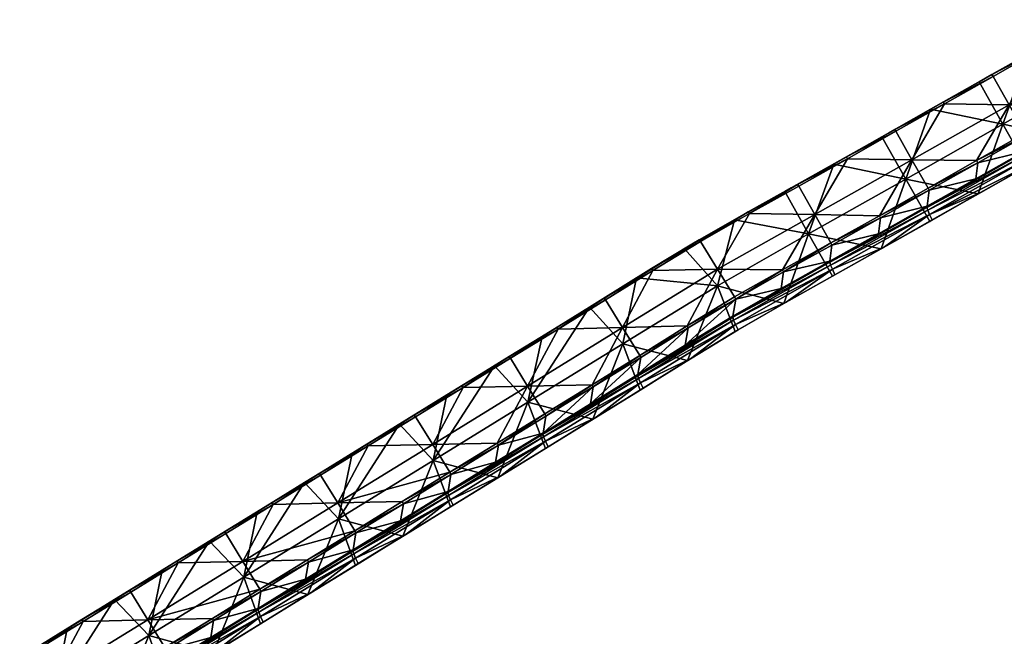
# Model space of a CAD drawing. Header units: millimetres. Extents: x 93711086 to 93775423, y 1247239064 to 1247319365.
# Tile 374 of 656: x 93766307 to 93770837, y 1247267204 to 1247270040. Entities that reach past the tile are written whole.
import ezdxf

# ---------------------------------------------------------------- set-up
doc = ezdxf.new("R2010")
doc.units = ezdxf.units.MM
doc.layers.add('SVV_Betong', color=7, linetype='Continuous')

# ---------------------------------------------------------------- blocks, each defined once
blk = doc.blocks.new('1219a8cb-97fc-4d6e-b134-5a7738882d6d')
at = {"color": 0, "transparency": 16777216}
mesh = blk.add_polyface(dxfattribs=at)
corners = [(93770937.9, 1247269508.4, 4690.7), (93770928.9, 1247269434.4, 4073.3), (93771152.5, 1247269560.6, 4054.9), (93771161.5, 1247269634.6, 4672.3), (93770933.1, 1247269518.4, 4700.7), (93771156.7, 1247269644.5, 4682.3), (93770859.4, 1247269648.9, 4700.7), (93770709.7, 1247269392.3, 4719), (93771380.2, 1247269770.8, 4663.9), (93771306.5, 1247269901.4, 4663.9), (93771009.3, 1247269905.7, 4682.3), (93770561.9, 1247269653.4, 4719), (93770412.3, 1247269396.5, 4737.4), (93770785.7, 1247269779.5, 4700.7), (93770556.4, 1247269661.7, 4709), (93770780.1, 1247269787.9, 4690.7), (93771003.7, 1247269914.1, 4672.3), (93771232.8, 1247270032, 4663.9), (93771227.2, 1247270040.3, 4653.9), (93770750.6, 1247269771.2, 4216.9), (93771197.7, 1247270023.7, 4180.1), (93770944.7, 1247269880.8, 3724.7), (93770497, 1247269628.1, 3761.5), (93770303.5, 1247269518.8, 4253.7), (93771168.1, 1247270007, 3706.3), (93770721, 1247269754.5, 3743.1), (93770830.9, 1247269559.9, 3743.1), (93771278, 1247269812.3, 3706.3), (93771164.4, 1247269491.5, 3724.7), (93771387.2, 1247269649.5, 3916.8), (93770932, 1247269417, 3990.5), (93770940.1, 1247269397.1, 3953.5), (93771379.1, 1247269669.4, 3953.7), (93770928.2, 1247269429.6, 4031.2)]
mesh.append_faces([[corners[k] for k in face] for face in [(6, 4, 5, 6), (4, 6, 7, 4), (10, 6, 9, 10), (6, 11, 12, 6), (13, 11, 6, 13), (10, 13, 6, 10), (15, 19, 14, 15), (18, 20, 16, 18), (21, 19, 20, 21), (19, 22, 23, 19), (24, 21, 20, 24), (25, 22, 19, 25), (21, 25, 19, 21), (25, 26, 22, 25), (24, 27, 21, 24), (28, 26, 27, 28)]], dxfattribs={"color": 0})
mesh.append_faces([[corners[k] for k in face] for face in [(0, 2, 3, 0), (4, 3, 5, 4), (6, 8, 9, 6), (14, 13, 15, 14), (15, 10, 16, 15), (16, 17, 18, 16), (19, 16, 20, 19), (23, 14, 19, 23), (26, 21, 27, 26), (29, 30, 31, 29), (32, 33, 30, 32)]], dxfattribs={"vtx0": -1, "color": 0})
mesh.append_faces([[corners[k] for k in face] for face in [(0, 1, 2, 0), (4, 0, 3, 4), (6, 5, 8, 6), (14, 11, 13, 14), (15, 13, 10, 15), (16, 10, 17, 16), (19, 15, 16, 19), (26, 25, 21, 26)]], dxfattribs={"vtx2": -1, "vtx3": -1, "color": 0})
mesh = blk.add_polyface(dxfattribs=at)
corners = [(93769885.9, 1247269283, 4764.2), (93770110.3, 1247269409.1, 4746), (93769856.4, 1247269266.4, 4290.4), (93769826.8, 1247269249.7, 3816.7), (93770052.1, 1247269376.6, 3798.4), (93769936.7, 1247269055.1, 3816.7), (93770267, 1247269129, 4746), (93770258.4, 1247269055.4, 4128.5), (93770481.9, 1247269182, 4110), (93770490.8, 1247269256, 4727.5), (93770262.3, 1247269139, 4756), (93770486, 1247269265.9, 4737.4), (93770412.3, 1247269396.5, 4737.4), (93769965.2, 1247269144.1, 4774.2), (93770039, 1247269013.5, 4774.2), (93770115.8, 1247269400.7, 4756), (93770338.6, 1247269527.1, 4737.4), (93769891.5, 1247269274.7, 4774.2), (93769664.5, 1247269148.9, 4791.9), (93770561.9, 1247269653.4, 4719), (93770333, 1247269535.5, 4727.5), (93770556.4, 1247269661.7, 4709), (93769658.7, 1247269157.1, 4781.9), (93770303.5, 1247269518.8, 4253.7), (93770273.9, 1247269502.1, 3779.9), (93770497, 1247269628.1, 3761.5), (93770383.8, 1247269307.5, 3779.9), (93770493.7, 1247269112.9, 3779.9), (93770270.4, 1247268986.5, 3798.4), (93770481.1, 1247269177.2, 4068), (93770493.1, 1247269144.7, 3990.3), (93770484.9, 1247269164.5, 4027.3), (93770037.8, 1247268912.1, 4064), (93770034, 1247268924.8, 4104.8)]
mesh.append_faces([[corners[k] for k in face] for face in [(0, 1, 2, 0), (3, 4, 5, 3), (11, 12, 10, 11), (15, 13, 12, 15), (16, 15, 12, 16), (17, 18, 13, 17), (15, 17, 13, 15), (19, 16, 12, 19), (0, 2, 22, 0), (20, 23, 1, 20), (2, 1, 23, 2), (4, 2, 23, 4), (24, 4, 23, 24), (4, 3, 2, 4), (25, 24, 23, 25), (24, 26, 4, 24), (5, 4, 26, 5), (27, 28, 26, 27), (8, 7, 29, 8)]], dxfattribs={"color": 0})
mesh.append_faces([[corners[k] for k in face] for face in [(6, 8, 9, 6), (10, 9, 11, 10), (13, 10, 12, 13), (1, 16, 20, 1), (0, 15, 1, 0), (20, 19, 21, 20)]], dxfattribs={"vtx0": -1, "color": 0})
mesh.append_faces([[corners[k] for k in face] for face in [(6, 7, 8, 6), (10, 6, 9, 10), (13, 14, 10, 13), (1, 15, 16, 1), (0, 17, 15, 0), (20, 16, 19, 20), (23, 20, 21, 23), (26, 24, 25, 26), (30, 31, 32, 30), (31, 29, 33, 31)]], dxfattribs={"vtx2": -1, "vtx3": -1, "color": 0})
mesh = blk.add_polyface(dxfattribs=at)
corners = [(93770714.5, 1247269382.4, 4709), (93770705.4, 1247269308.3, 4091.6), (93770928.9, 1247269434.4, 4073.3), (93770937.9, 1247269508.4, 4690.7), (93770490.8, 1247269256, 4727.5), (93770481.9, 1247269182, 4110), (93770709.7, 1247269392.3, 4719), (93770933.1, 1247269518.4, 4700.7), (93770486, 1247269265.9, 4737.4), (93770412.3, 1247269396.5, 4737.4), (93770859.4, 1247269648.9, 4700.7), (93770830.9, 1247269559.9, 3743.1), (93770717.2, 1247269239.1, 3761.5), (93770383.8, 1247269307.5, 3779.9), (93770497, 1247269628.1, 3761.5), (93770940.8, 1247269365.3, 3743.1), (93770493.7, 1247269112.9, 3779.9), (93771164.4, 1247269491.5, 3724.7), (93770728.4, 1247269245.5, 3941), (93770952, 1247269371.6, 3922.7), (93770504.9, 1247269119.2, 3959.4), (93771175.6, 1247269497.8, 3904.3), (93770493.1, 1247269144.7, 3990.3), (93770940.1, 1247269397.1, 3953.5), (93771387.2, 1247269649.5, 3916.8), (93770481.1, 1247269177.2, 4068), (93770928.2, 1247269429.6, 4031.2), (93771152.5, 1247269560.6, 4054.9), (93770932, 1247269417, 3990.5), (93770484.9, 1247269164.5, 4027.3)]
mesh.append_faces([[corners[k] for k in face] for face in [(11, 12, 13, 11), (15, 12, 11, 15), (12, 16, 13, 12), (17, 15, 11, 17), (18, 22, 20, 18), (1, 25, 26, 1), (2, 1, 26, 2), (1, 5, 25, 1), (27, 2, 26, 27)]], dxfattribs={"color": 0})
mesh.append_faces([[corners[k] for k in face] for face in [(0, 2, 3, 0), (4, 1, 0, 4), (6, 3, 7, 6), (8, 0, 6, 8), (9, 6, 10, 9), (13, 14, 11, 13), (18, 15, 19, 18), (20, 12, 18, 20), (19, 17, 21, 19), (22, 19, 23, 22), (23, 21, 24, 23), (23, 29, 22, 23), (28, 25, 29, 28)]], dxfattribs={"vtx0": -1, "color": 0})
mesh.append_faces([[corners[k] for k in face] for face in [(0, 1, 2, 0), (4, 5, 1, 4), (6, 0, 3, 6), (8, 4, 0, 8), (9, 8, 6, 9), (18, 12, 15, 18), (20, 16, 12, 20), (19, 15, 17, 19), (22, 18, 19, 22), (23, 19, 21, 23), (23, 28, 29, 23), (28, 26, 25, 28)]], dxfattribs={"vtx2": -1, "vtx3": -1, "color": 0})
mesh = blk.add_polyface(dxfattribs=at)
corners = [(93770034.8, 1247268929.5, 4146.8), (93770043.7, 1247269003.5, 4764.2), (93769821.8, 1247268880.7, 4781.9), (93770046.6, 1247268860.4, 3816.7), (93770057.8, 1247268866.8, 3996.2), (93769834.2, 1247268741.6, 4014.2), (93770281.4, 1247268992.7, 3977.9), (93770504.9, 1247269119.2, 3959.4), (93770493.1, 1247269144.7, 3990.3), (93769810.8, 1247268804.5, 4164.8), (93770258.4, 1247269055.4, 4128.5), (93770267, 1247269129, 4746), (93770039, 1247269013.5, 4774.2), (93769816.8, 1247268890.6, 4791.9), (93770262.3, 1247269139, 4756), (93769965.2, 1247269144.1, 4774.2), (93769517.7, 1247268892.8, 4810.6), (93770270.4, 1247268986.5, 3798.4), (93769936.7, 1247269055.1, 3816.7), (93770383.8, 1247269307.5, 3779.9), (93769822.1, 1247268734.5, 3834.8), (93769516.9, 1247268816.8, 3850.9), (93770493.7, 1247269112.9, 3779.9), (93770046, 1247268892.3, 4027.1), (93770034, 1247268924.8, 4104.8), (93769587.4, 1247268671.7, 4141.8), (93770481.1, 1247269177.2, 4068), (93770037.8, 1247268912.1, 4064), (93769591.2, 1247268658.9, 4101.1), (93769599.7, 1247268639.2, 4064.2), (93770484.9, 1247269164.5, 4027.3)]
mesh.append_faces([[corners[k] for k in face] for face in [(0, 1, 2, 0), (3, 4, 5, 3), (6, 7, 8, 6), (9, 0, 2, 9), (12, 15, 13, 12), (15, 16, 13, 15), (17, 18, 19, 17), (18, 20, 21, 18), (3, 20, 18, 3), (17, 3, 18, 17), (20, 3, 5, 20), (4, 23, 5, 4), (4, 6, 23, 4), (23, 6, 8, 23), (24, 9, 25, 24), (26, 10, 24, 26), (0, 9, 24, 0), (10, 0, 24, 10)]], dxfattribs={"color": 0})
mesh.append_faces([[corners[k] for k in face] for face in [(1, 10, 11, 1), (2, 12, 13, 2), (12, 11, 14, 12), (6, 22, 7, 6), (4, 17, 6, 4), (23, 28, 29, 23), (27, 25, 28, 27), (8, 27, 23, 8), (30, 24, 27, 30)]], dxfattribs={"vtx0": -1, "color": 0})
mesh.append_faces([[corners[k] for k in face] for face in [(1, 0, 10, 1), (2, 1, 12, 2), (12, 1, 11, 12), (6, 17, 22, 6), (4, 3, 17, 4), (23, 27, 28, 23), (27, 24, 25, 27)]], dxfattribs={"vtx2": -1, "vtx3": -1, "color": 0})
mesh = blk.add_polyface(dxfattribs=at)
corners = [(93769810.8, 1247268804.5, 4164.8), (93769821.8, 1247268880.7, 4781.9), (93769601.4, 1247268755.2, 4800.6), (93769377.5, 1247268632.4, 4831.7), (93769596.3, 1247268765.1, 4810.6), (93769517.7, 1247268892.8, 4810.6), (93769213.4, 1247268895.3, 4821.7), (93769433.2, 1247269028.6, 4800.6), (93769399.1, 1247269007.6, 4327.3), (93769144.3, 1247268852.5, 3875.2), (93769365, 1247268986.7, 3854), (93769516.9, 1247268816.8, 3850.9), (93769595.1, 1247269119.5, 3834.8), (93769826.8, 1247269249.7, 3816.7), (93769936.7, 1247269055.1, 3816.7), (93769822.1, 1247268734.5, 3834.8), (93769834.2, 1247268741.6, 4014.2), (93769612.2, 1247268613.9, 4033.3), (93769588.4, 1247268676.8, 4183.8), (93769816.8, 1247268890.6, 4791.9), (93769219.4, 1247268887.2, 4831.7), (93769080.9, 1247268624, 4853.9), (93769965.2, 1247269144.1, 4774.2), (93769664.5, 1247269148.9, 4791.9), (93769439.1, 1247269020.5, 4810.6), (93769002.3, 1247268751.7, 4853.9), (93769891.5, 1247269274.7, 4774.2), (93769885.9, 1247269283, 4764.2), (93769658.7, 1247269157.1, 4781.9), (93768996.3, 1247268759.8, 4844), (93768962.3, 1247268738.8, 4370.7), (93769856.4, 1247269266.4, 4290.4), (93769599.3, 1247268606, 3854), (93769599.7, 1247268639.2, 4064.2), (93770046, 1247268892.3, 4027.1), (93769587.4, 1247268671.7, 4141.8)]
mesh.append_faces([[corners[k] for k in face] for face in [(0, 1, 2, 0), (3, 4, 5, 3), (6, 7, 8, 6), (9, 10, 11, 9), (12, 13, 14, 12), (15, 16, 17, 15), (18, 0, 2, 18), (19, 5, 4, 19), (20, 21, 5, 20), (22, 23, 5, 22), (24, 20, 5, 24), (20, 25, 21, 20), (23, 24, 5, 23), (28, 8, 7, 28), (30, 6, 8, 30), (9, 30, 8, 9), (31, 12, 8, 31), (31, 8, 28, 31), (10, 9, 8, 10), (13, 12, 31, 13), (12, 10, 8, 12), (12, 11, 10, 12), (11, 12, 14, 11), (15, 32, 11, 15), (33, 16, 34, 33), (0, 18, 35, 0)]], dxfattribs={"color": 0})
mesh.append_faces([[corners[k] for k in face] for face in [(2, 19, 4, 2), (23, 27, 28, 23), (29, 20, 6, 29), (6, 24, 7, 6), (24, 28, 7, 24)]], dxfattribs={"vtx0": -1, "color": 0})
mesh.append_faces([[corners[k] for k in face] for face in [(2, 1, 19, 2), (23, 26, 27, 23), (6, 20, 24, 6), (24, 23, 28, 24)]], dxfattribs={"vtx2": -1, "vtx3": -1, "color": 0})
mesh = blk.add_polyface(dxfattribs=at)
corners = [(93768933.4, 1247268273.2, 4249), (93769151.6, 1247268408, 4227.2), (93769164.6, 1247268486.4, 4844), (93768946.2, 1247268351.6, 4865.8), (93768727.7, 1247268217.6, 4887.3), (93768941.2, 1247268361.4, 4875.8), (93769159.5, 1247268496.3, 4853.9), (93768644.1, 1247268355.2, 4897.3), (93768722.7, 1247268227.4, 4897.3), (93768346.9, 1247268348.6, 4918.9), (93768565.5, 1247268482.9, 4897.3), (93769080.9, 1247268624, 4853.9), (93768784.2, 1247268617, 4875.8), (93769002.3, 1247268751.7, 4853.9), (93768559.5, 1247268491, 4887.3), (93768341, 1247268356.6, 4909), (93768996.3, 1247268759.8, 4844), (93769219.4, 1247268887.2, 4831.7), (93768778.3, 1247268625.1, 4865.8), (93768525.4, 1247268470, 4414), (93768962.3, 1247268738.8, 4370.7), (93769213.4, 1247268895.3, 4821.7), (93768710.4, 1247268583.4, 3919.2), (93768928.2, 1247268717.8, 3897.4), (93768491.3, 1247268449, 3940.7), (93769144.3, 1247268852.5, 3875.2), (93768645.4, 1247268281.4, 3937.1), (93769081.3, 1247268549.9, 3893.7), (93768944.2, 1247268202.5, 3919.2), (93769150.6, 1247268402.9, 4185.2), (93768713.7, 1247268134.1, 4228.5), (93769162.9, 1247268370.3, 4107.6), (93769154.4, 1247268390.1, 4144.5), (93768717.5, 1247268121.3, 4187.8)]
mesh.append_faces([[corners[k] for k in face] for face in [(7, 8, 5, 7), (9, 7, 10, 9), (11, 12, 7, 11), (11, 7, 5, 11), (13, 12, 11, 13), (12, 10, 7, 12), (19, 14, 18, 19), (14, 19, 15, 14), (20, 16, 21, 20), (16, 20, 18, 16), (20, 22, 19, 20), (20, 19, 18, 20), (23, 22, 20, 23), (22, 24, 19, 22), (25, 23, 20, 25), (26, 24, 22, 26), (27, 23, 25, 27), (27, 28, 26, 27), (29, 0, 30, 29)]], dxfattribs={"color": 0})
mesh.append_faces([[corners[k] for k in face] for face in [(0, 2, 3, 0), (3, 6, 5, 3), (9, 14, 15, 9), (10, 18, 14, 10), (12, 16, 18, 12), (26, 23, 27, 26)]], dxfattribs={"vtx0": -1, "color": 0})
mesh.append_faces([[corners[k] for k in face] for face in [(0, 1, 2, 0), (4, 3, 5, 4), (3, 2, 6, 3), (9, 10, 14, 9), (16, 13, 17, 16), (10, 12, 18, 10), (12, 13, 16, 12), (26, 22, 23, 26), (31, 32, 33, 31), (32, 29, 30, 32)]], dxfattribs={"vtx2": -1, "vtx3": -1, "color": 0})
mesh = blk.add_polyface(dxfattribs=at)
corners = [(93769393.1, 1247268480.8, 4054.5), (93769612.2, 1247268613.9, 4033.3), (93769599.7, 1247268639.2, 4064.2), (93769834.2, 1247268741.6, 4014.2), (93769151.6, 1247268408, 4227.2), (93769369.3, 1247268543.7, 4205), (93769382.6, 1247268622.6, 4821.7), (93769164.6, 1247268486.4, 4844), (93769588.4, 1247268676.8, 4183.8), (93769601.4, 1247268755.2, 4800.6), (93769159.5, 1247268496.3, 4853.9), (93769377.5, 1247268632.4, 4831.7), (93769596.3, 1247268765.1, 4810.6), (93769080.9, 1247268624, 4853.9), (93768941.2, 1247268361.4, 4875.8), (93769517.7, 1247268892.8, 4810.6), (93769081.3, 1247268549.9, 3893.7), (93769144.3, 1247268852.5, 3875.2), (93769516.9, 1247268816.8, 3850.9), (93769380, 1247268472.7, 3875.2), (93769599.3, 1247268606, 3854), (93769162.4, 1247268337.2, 3897.4), (93768944.2, 1247268202.5, 3919.2), (93769175.4, 1247268345.1, 4076.7), (93768957.1, 1247268210.4, 4098.5), (93769822.1, 1247268734.5, 3834.8), (93769162.9, 1247268370.3, 4107.6), (93769150.6, 1247268402.9, 4185.2), (93769587.4, 1247268671.7, 4141.8), (93768933.4, 1247268273.2, 4249), (93769591.2, 1247268658.9, 4101.1), (93769154.4, 1247268390.1, 4144.5)]
mesh.append_faces([[corners[k] for k in face] for face in [(0, 1, 2, 0), (1, 3, 2, 1), (13, 10, 11, 13), (10, 13, 14, 10), (13, 11, 15, 13), (16, 17, 18, 16), (19, 16, 18, 19), (20, 19, 18, 20), (21, 22, 16, 21), (19, 21, 16, 19), (20, 25, 1, 20), (24, 23, 26, 24), (23, 0, 26, 23), (26, 0, 2, 26), (5, 27, 28, 5), (5, 4, 27, 5), (4, 29, 27, 4), (8, 5, 28, 8)]], dxfattribs={"color": 0})
mesh.append_faces([[corners[k] for k in face] for face in [(4, 6, 7, 4), (5, 9, 6, 5), (10, 6, 11, 10), (11, 9, 12, 11), (23, 19, 0, 23), (24, 21, 23, 24), (0, 20, 1, 0), (2, 31, 26, 2), (30, 27, 31, 30)]], dxfattribs={"vtx0": -1, "color": 0})
mesh.append_faces([[corners[k] for k in face] for face in [(4, 5, 6, 4), (5, 8, 9, 5), (10, 7, 6, 10), (11, 6, 9, 11), (23, 21, 19, 23), (0, 19, 20, 0), (2, 30, 31, 2), (30, 28, 27, 30)]], dxfattribs={"vtx2": -1, "vtx3": -1, "color": 0})
mesh = blk.add_polyface(dxfattribs=at)
corners = [(93768072.5, 1247267814.4, 4952.4), (93768059.5, 1247267735.9, 4335.6), (93768277.9, 1247267870.3, 4313.9), (93768290.9, 1247267948.8, 4930.7), (93768496.3, 1247268004.8, 4292.2), (93768067.4, 1247267824.2, 4962.4), (93768285.8, 1247267958.6, 4940.7), (93768509.3, 1247268083.3, 4909), (93768207.2, 1247268086.4, 4940.7), (93768504.2, 1247268093.2, 4918.9), (93768346.9, 1247268348.6, 4918.9), (93768644.1, 1247268355.2, 4897.3), (93768128.6, 1247268214.1, 4940.7), (93767910.2, 1247268079.7, 4962.4), (93768122.7, 1247268222.2, 4930.7), (93768341, 1247268356.6, 4909), (93768088.6, 1247268201.2, 4457.4), (93768525.4, 1247268470, 4414), (93768272.8, 1247268314.6, 3962.4), (93768491.3, 1247268449, 3940.7), (93768054.5, 1247268180.2, 3984.1), (93768209.5, 1247268013.2, 3980.3), (93768645.4, 1247268281.4, 3937.1), (93768070.4, 1247267665.1, 4005.8), (93767773.6, 1247267744.9, 4023.6), (93768288.8, 1247267799.5, 3984.1), (93768507.1, 1247267934, 3962.4), (93768083.3, 1247267673, 4185.1), (93768301.7, 1247267807.5, 4163.4), (93768289.2, 1247267832.7, 4194.3), (93767852.4, 1247267563.9, 4237.7), (93768276.9, 1247267865.3, 4271.9), (93767840.1, 1247267596.4, 4315.3), (93768280.7, 1247267852.5, 4231.2), (93767843.9, 1247267583.7, 4274.6)]
mesh.append_faces([[corners[k] for k in face] for face in [(8, 6, 9, 8), (10, 8, 11, 10), (12, 13, 8, 12), (10, 12, 8, 10), (16, 14, 15, 16), (17, 16, 15, 17), (18, 17, 19, 18), (18, 16, 17, 18), (18, 20, 16, 18), (21, 20, 18, 21), (21, 23, 24, 21), (25, 23, 21, 25), (26, 25, 21, 26), (27, 28, 29, 27), (27, 29, 30, 27), (31, 1, 32, 31), (2, 1, 31, 2), (4, 2, 31, 4)]], dxfattribs={"color": 0})
mesh.append_faces([[corners[k] for k in face] for face in [(0, 2, 3, 0), (5, 3, 6, 5), (14, 10, 15, 14), (21, 19, 22, 21), (27, 25, 28, 27), (29, 34, 30, 29), (33, 32, 34, 33)]], dxfattribs={"vtx0": -1, "color": 0})
mesh.append_faces([[corners[k] for k in face] for face in [(0, 1, 2, 0), (3, 2, 4, 3), (5, 0, 3, 5), (6, 3, 7, 6), (14, 12, 10, 14), (21, 18, 19, 21), (27, 23, 25, 27), (28, 25, 26, 28), (29, 33, 34, 29), (33, 31, 32, 33)]], dxfattribs={"vtx2": -1, "vtx3": -1, "color": 0})
mesh = blk.add_polyface(dxfattribs=at)
corners = [(93768509.3, 1247268083.3, 4909), (93768496.3, 1247268004.8, 4292.2), (93768714.8, 1247268139.2, 4270.5), (93768727.7, 1247268217.6, 4887.3), (93768290.9, 1247267948.8, 4930.7), (93768933.4, 1247268273.2, 4249), (93768946.2, 1247268351.6, 4865.8), (93768722.7, 1247268227.4, 4897.3), (93768504.2, 1247268093.2, 4918.9), (93768285.8, 1247267958.6, 4940.7), (93768941.2, 1247268361.4, 4875.8), (93768644.1, 1247268355.2, 4897.3), (93768207.2, 1247268086.4, 4940.7), (93768645.4, 1247268281.4, 3937.1), (93768725.6, 1247268068.3, 3940.7), (93768507.1, 1247267934, 3962.4), (93768209.5, 1247268013.2, 3980.3), (93768944.2, 1247268202.5, 3919.2), (93768738.5, 1247268076.3, 4120.1), (93768520.1, 1247267942, 4141.7), (93768301.7, 1247267807.5, 4163.4), (93768957.1, 1247268210.4, 4098.5), (93769162.4, 1247268337.2, 3897.4), (93768726.1, 1247268101.5, 4150.9), (93768289.2, 1247267832.7, 4194.3), (93769162.9, 1247268370.3, 4107.6), (93768276.9, 1247267865.3, 4271.9), (93768713.7, 1247268134.1, 4228.5), (93768717.5, 1247268121.3, 4187.8), (93768280.7, 1247267852.5, 4231.2), (93769154.4, 1247268390.1, 4144.5)]
mesh.append_faces([[corners[k] for k in face] for face in [(7, 11, 8, 7), (11, 12, 8, 11), (17, 14, 13, 17), (21, 23, 18, 21), (19, 24, 20, 19), (19, 18, 23, 19), (19, 23, 24, 19), (21, 25, 23, 21), (1, 26, 27, 1), (5, 2, 27, 5), (2, 1, 27, 2)]], dxfattribs={"color": 0})
mesh.append_faces([[corners[k] for k in face] for face in [(0, 2, 3, 0), (4, 1, 0, 4), (2, 6, 3, 2), (0, 7, 8, 0), (9, 0, 8, 9), (3, 10, 7, 3), (13, 15, 16, 13), (15, 18, 19, 15), (20, 15, 19, 20), (18, 17, 21, 18), (23, 29, 24, 23), (28, 26, 29, 28), (25, 28, 23, 25), (30, 27, 28, 30)]], dxfattribs={"vtx0": -1, "color": 0})
mesh.append_faces([[corners[k] for k in face] for face in [(0, 1, 2, 0), (2, 5, 6, 2), (0, 3, 7, 0), (13, 14, 15, 13), (15, 14, 18, 15), (18, 14, 17, 18), (21, 17, 22, 21), (23, 28, 29, 23), (28, 27, 26, 28)]], dxfattribs={"vtx2": -1, "vtx3": -1, "color": 0})
mesh = blk.add_polyface(dxfattribs=at)
corners = [(93767854, 1247267680, 4974.1), (93768059.5, 1247267735.9, 4335.6), (93768072.5, 1247267814.4, 4952.4), (93767849, 1247267689.8, 4984), (93768067.4, 1247267824.2, 4962.4), (93767770.4, 1247267817.5, 4984), (93767473.4, 1247267810.9, 5005.7), (93767333.6, 1247267548.7, 5027.4), (93768207.2, 1247268086.4, 4940.7), (93767910.2, 1247268079.7, 4962.4), (93768285.8, 1247267958.6, 4940.7), (93767691.8, 1247267945.3, 4984), (93767255, 1247267676.5, 5027.4), (93767685.8, 1247267953.3, 4974.1), (93767904.3, 1247268087.7, 4952.4), (93767249, 1247267684.5, 5017.4), (93767467.4, 1247267818.9, 4995.7), (93768128.6, 1247268214.1, 4940.7), (93768122.7, 1247268222.2, 4930.7), (93767651.7, 1247267932.4, 4500.8), (93767214.9, 1247267663.6, 4544.1), (93767399.2, 1247267777, 4049.1), (93768088.6, 1247268201.2, 4457.4), (93767836.1, 1247268045.8, 4005.8), (93767617.7, 1247267911.4, 4027.4), (93767180.8, 1247267642.6, 4070.8), (93768054.5, 1247268180.2, 3984.1), (93767773.6, 1247267744.9, 4023.6), (93768209.5, 1247268013.2, 3980.3)]
mesh.append_faces([[corners[k] for k in face] for face in [(5, 3, 4, 5), (6, 7, 5, 6), (8, 9, 5, 8), (11, 6, 5, 11), (6, 12, 7, 6), (9, 11, 5, 9), (19, 13, 14, 19), (13, 19, 16, 13), (21, 20, 19, 21), (22, 23, 19, 22), (24, 21, 19, 24), (21, 25, 20, 21), (26, 23, 22, 26), (23, 24, 19, 23), (27, 24, 23, 27)]], dxfattribs={"color": 0})
mesh.append_faces([[corners[k] for k in face] for face in [(0, 1, 2, 0), (3, 2, 4, 3), (5, 10, 8, 5), (13, 9, 14, 13), (15, 6, 16, 15), (16, 11, 13, 16), (14, 17, 18, 14), (20, 16, 19, 20), (19, 18, 22, 19), (27, 26, 28, 27)]], dxfattribs={"vtx0": -1, "color": 0})
mesh.append_faces([[corners[k] for k in face] for face in [(3, 0, 2, 3), (5, 4, 10, 5), (13, 11, 9, 13), (15, 12, 6, 15), (16, 6, 11, 16), (14, 9, 17, 14), (20, 15, 16, 20), (19, 14, 18, 19), (27, 23, 26, 27)]], dxfattribs={"vtx2": -1, "vtx3": -1, "color": 0})
mesh = blk.add_polyface(dxfattribs=at)
corners = [(93767198.8, 1247267276.8, 5039.1), (93767185.8, 1247267198.3, 4422.3), (93767404.3, 1247267332.7, 4400.6), (93767417.2, 1247267411.2, 5017.4), (93766980.4, 1247267142.4, 5060.8), (93767193.7, 1247267286.6, 5049.1), (93767412.2, 1247267421, 5027.4), (93766975.3, 1247267152.2, 5070.8), (93767333.6, 1247267548.7, 5027.4), (93767036.5, 1247267542, 5049.1), (93766896.7, 1247267279.9, 5070.8), (93767255, 1247267676.5, 5027.4), (93767030.6, 1247267550.1, 5039.1), (93767249, 1247267684.5, 5017.4), (93767214.9, 1247267663.6, 4544.1), (93766962.4, 1247267508.2, 4092.5), (93766778.1, 1247267394.7, 4587.5), (93767180.8, 1247267642.6, 4070.8), (93767337.6, 1247267476.6, 4066.9), (93767399.2, 1247267777, 4049.1), (93767617.7, 1247267911.4, 4027.4), (93767196.7, 1247267127.5, 4092.5), (93766901.7, 1247267208.4, 4110.1), (93767415.1, 1247267261.9, 4070.8), (93766978.3, 1247266993.1, 4114.2), (93767209.6, 1247267135.4, 4271.8), (93767428, 1247267269.8, 4250.2), (93766991.2, 1247267001, 4293.5), (93766978.7, 1247267026.3, 4324.4), (93767415.5, 1247267295.1, 4281), (93766967.4, 1247267063.9, 4444), (93766966.4, 1247267058.8, 4402), (93767403.2, 1247267327.6, 4358.6), (93767407, 1247267314.9, 4317.9), (93766970.2, 1247267046, 4361.3)]
mesh.append_faces([[corners[k] for k in face] for face in [(8, 9, 10, 8), (11, 9, 8, 11), (14, 15, 16, 14), (17, 15, 14, 17), (18, 17, 19, 18), (18, 21, 22, 18), (23, 21, 18, 23), (21, 24, 22, 21), (27, 25, 28, 27), (25, 26, 29, 25), (25, 29, 28, 25), (1, 30, 31, 1), (31, 32, 1, 31), (2, 1, 32, 2)]], dxfattribs={"color": 0})
mesh.append_faces([[corners[k] for k in face] for face in [(0, 2, 3, 0), (4, 1, 0, 4), (5, 3, 6, 5), (7, 0, 5, 7), (10, 6, 8, 10), (12, 11, 13, 12), (22, 17, 18, 22), (25, 23, 26, 25), (27, 21, 25, 27), (29, 34, 28, 29), (33, 31, 34, 33)]], dxfattribs={"vtx0": -1, "color": 0})
mesh.append_faces([[corners[k] for k in face] for face in [(0, 1, 2, 0), (5, 0, 3, 5), (10, 5, 6, 10), (12, 9, 11, 12), (18, 19, 20, 18), (25, 21, 23, 25), (27, 24, 21, 27), (29, 33, 34, 29), (33, 32, 31, 33)]], dxfattribs={"vtx2": -1, "vtx3": -1, "color": 0})
mesh = blk.add_polyface(dxfattribs=at)
corners = [(93767854, 1247267680, 4974.1), (93767841.1, 1247267601.5, 4357.3), (93768059.5, 1247267735.9, 4335.6), (93767417.2, 1247267411.2, 5017.4), (93767404.3, 1247267332.7, 4400.6), (93767622.7, 1247267467.1, 4378.9), (93767635.6, 1247267545.6, 4995.7), (93767412.2, 1247267421, 5027.4), (93767630.6, 1247267555.4, 5005.7), (93767849, 1247267689.8, 4984), (93767333.6, 1247267548.7, 5027.4), (93767770.4, 1247267817.5, 4984), (93767337.6, 1247267476.6, 4066.9), (93767617.7, 1247267911.4, 4027.4), (93767773.6, 1247267744.9, 4023.6), (93767633.5, 1247267396.3, 4049.1), (93767851.9, 1247267530.7, 4027.4), (93767415.1, 1247267261.9, 4070.8), (93768070.4, 1247267665.1, 4005.8), (93767864.9, 1247267538.7, 4206.8), (93768083.3, 1247267673, 4185.1), (93767428, 1247267269.8, 4250.2), (93767646.4, 1247267404.3, 4228.5), (93767852.4, 1247267563.9, 4237.7), (93767415.5, 1247267295.1, 4281), (93767840.1, 1247267596.4, 4315.3), (93767403.2, 1247267327.6, 4358.6), (93767843.9, 1247267583.7, 4274.6), (93767407, 1247267314.9, 4317.9)]
mesh.append_faces([[corners[k] for k in face] for face in [(10, 7, 8, 10), (15, 12, 14, 15), (16, 15, 14, 16), (15, 17, 12, 15), (18, 16, 14, 18), (20, 23, 19, 20), (22, 24, 21, 22), (22, 19, 23, 22), (22, 23, 24, 22), (25, 5, 26, 25), (1, 5, 25, 1), (5, 4, 26, 5), (2, 1, 25, 2)]], dxfattribs={"color": 0})
mesh.append_faces([[corners[k] for k in face] for face in [(3, 5, 6, 3), (6, 1, 0, 6), (7, 6, 8, 7), (8, 0, 9, 8), (10, 9, 11, 10), (12, 13, 14, 12), (19, 18, 20, 19), (21, 15, 22, 21), (22, 16, 19, 22), (23, 28, 24, 23), (27, 26, 28, 27)]], dxfattribs={"vtx0": -1, "color": 0})
mesh.append_faces([[corners[k] for k in face] for face in [(0, 1, 2, 0), (3, 4, 5, 3), (6, 5, 1, 6), (7, 3, 6, 7), (8, 6, 0, 8), (10, 8, 9, 10), (19, 16, 18, 19), (21, 17, 15, 21), (22, 15, 16, 22), (23, 27, 28, 23), (27, 25, 26, 27)]], dxfattribs={"vtx2": -1, "vtx3": -1, "color": 0})
mesh = blk.add_polyface(dxfattribs=at)
corners = [(93766762, 1247267008, 5082.5), (93766967.4, 1247267063.9, 4444), (93766980.4, 1247267142.4, 5060.8), (93767185.8, 1247267198.3, 4422.3), (93766756.9, 1247267017.8, 5092.4), (93766975.3, 1247267152.2, 5070.8), (93767198.8, 1247267276.8, 5039.1), (93766896.7, 1247267279.9, 5070.8), (93767193.7, 1247267286.6, 5049.1), (93766459.9, 1247267011.1, 5114.1), (93766818.1, 1247267407.6, 5070.8), (93766599.7, 1247267273.2, 5092.4), (93766381.3, 1247267138.8, 5114.1), (93767036.5, 1247267542, 5049.1), (93766375.3, 1247267146.9, 5104.2), (93766593.7, 1247267281.3, 5082.5), (93766812.2, 1247267415.7, 5060.8), (93767030.6, 1247267550.1, 5039.1), (93766778.1, 1247267394.7, 4587.5), (93766341.2, 1247267125.9, 4630.8), (93766744, 1247267373.8, 4114.2), (93766525.6, 1247267239.4, 4135.9), (93766307.2, 1247267105, 4157.5), (93767249, 1247267684.5, 5017.4), (93767214.9, 1247267663.6, 4544.1), (93766962.4, 1247267508.2, 4092.5), (93766901.7, 1247267208.4, 4110.1), (93766465.8, 1247266940.1, 4153.4), (93766978.3, 1247266993.1, 4114.2), (93766759.8, 1247266858.7, 4135.9), (93767180.8, 1247267642.6, 4070.8)]
mesh.append_faces([[corners[k] for k in face] for face in [(7, 5, 8, 7), (7, 10, 11, 7), (11, 9, 7, 11), (11, 12, 9, 11), (13, 10, 7, 13), (18, 16, 17, 18), (19, 14, 15, 19), (21, 22, 19, 21), (25, 20, 18, 25), (26, 20, 25, 26), (27, 22, 21, 27)]], dxfattribs={"color": 0})
mesh.append_faces([[corners[k] for k in face] for face in [(0, 1, 2, 0), (4, 2, 5, 4), (9, 5, 7, 9), (14, 11, 15, 14), (15, 10, 16, 15), (16, 13, 17, 16), (19, 16, 18, 19), (18, 21, 19, 18), (18, 23, 24, 18), (27, 20, 26, 27), (26, 29, 27, 26)]], dxfattribs={"vtx0": -1, "color": 0})
mesh.append_faces([[corners[k] for k in face] for face in [(2, 1, 3, 2), (4, 0, 2, 4), (5, 2, 6, 5), (9, 4, 5, 9), (14, 12, 11, 14), (15, 11, 10, 15), (16, 10, 13, 16), (19, 15, 16, 19), (18, 20, 21, 18), (18, 17, 23, 18), (27, 21, 20, 27), (26, 28, 29, 26), (26, 25, 30, 26)]], dxfattribs={"vtx2": -1, "vtx3": -1, "color": 0})

msp = doc.modelspace()

# ---------------------------------------------------------------- block references
at = {"layer": 'SVV_Betong', "color": 203, "true_color": 0xaf81c0, "transparency": 33554687}
msp.add_blockref('1219a8cb-97fc-4d6e-b134-5a7738882d6d', (0, 0), dxfattribs=at)

doc.saveas('drawing.dxf')
